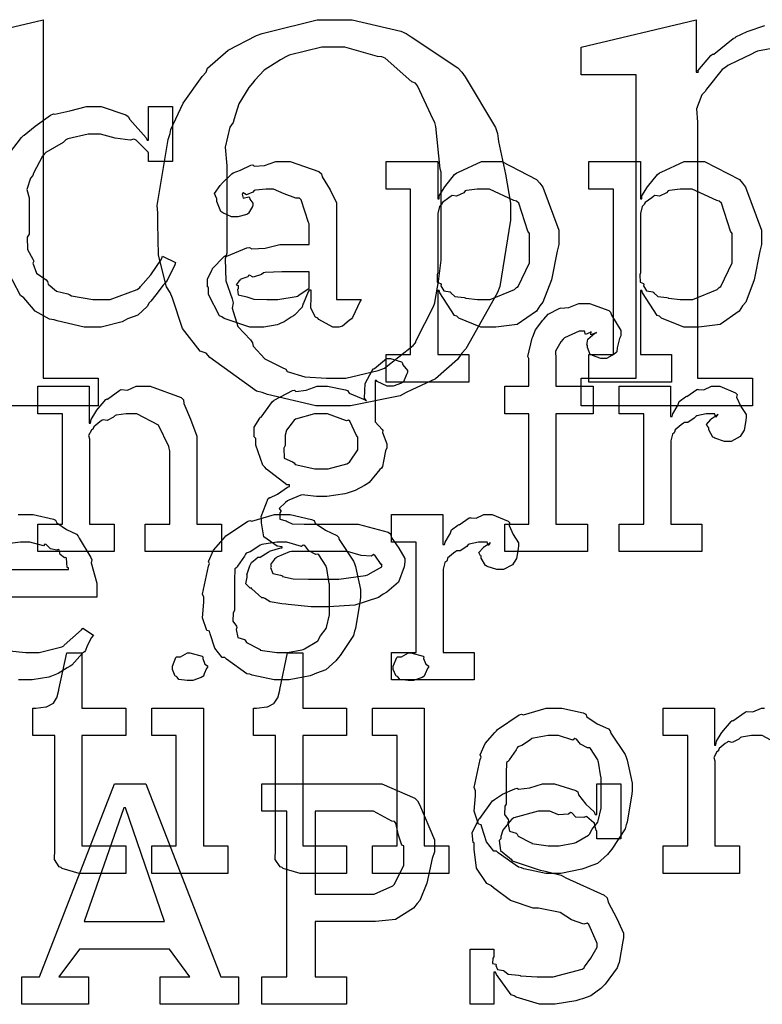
# Model space of a CAD drawing. Extents: x 0 to 8.5, y 0 to 11.
# Tile 364 of 379: x 6.736 to 7.11, y 6.695 to 7.191. Entities that reach past the tile are written whole.
import ezdxf

# ---------------------------------------------------------------- set-up
doc = ezdxf.new("R2010")
doc.units = 0
doc.layers.get('0').update_dxf_attribs({"linetype": 'CONTINUOUS'})

msp = doc.modelspace()

# ---------------------------------------------------------------- linework, layer by layer
at = {"color": 0}
for points in [[(6.68892, 7.00999), (6.71669, 7.00999), (6.71669, 7.16276), (6.68892, 7.16276), (6.68892, 7.17665), (6.7475, 7.19054), (6.7475, 7.00999), (6.77528, 7.00999), (6.77528, 6.9961), (6.68892, 6.9961), (6.68892, 7.00999)], [(6.89404, 6.9961), (6.88499, 6.9961), (6.86051, 7.00174), (6.85781, 7.00282), (6.85504, 7.00342), (6.83154, 7.02046), (6.82958, 7.02257), (6.82656, 7.02365), (6.81765, 7.03504), (6.81267, 7.05024), (6.81158, 7.05317), (6.80974, 7.05604), (6.80567, 7.07194), (6.80528, 7.088), (6.80528, 7.09332), (6.80501, 7.097), (6.81049, 7.13026), (6.81158, 7.13325), (6.81185, 7.13525), (6.81814, 7.14844), (6.82764, 7.16194), (6.82958, 7.16407), (6.8304, 7.16613), (6.84076, 7.17518), (6.85504, 7.18251), (6.85781, 7.1836), (6.86051, 7.18419), (6.88564, 7.19054), (6.89404, 7.19054), (6.90315, 7.19054), (6.92774, 7.18479), (6.9305, 7.1836), (6.93294, 7.18192), (6.95654, 7.16624), (6.9585, 7.16407), (6.96013, 7.16183), (6.97542, 7.13629), (6.97651, 7.13325), (6.97694, 7.12924), (6.98042, 7.11274), (6.98301, 7.09819), (6.98301, 7.09332), (6.98296, 7.08963), (6.9776, 7.05615), (6.97651, 7.05317), (6.97483, 7.05007), (6.96044, 7.02474), (6.9585, 7.02257), (6.95628, 7.01942), (6.94526, 7.00965), (6.93321, 7.00401), (6.9305, 7.00282), (6.92746, 7.00114), (6.9024, 6.9961), (6.89404, 6.9961)], [(6.89404, 7.00999), (6.90007, 7.00999), (6.91639, 7.01378), (6.91813, 7.01454), (6.91943, 7.01497), (6.93397, 7.02636), (6.93506, 7.02778), (6.93549, 7.02892), (6.94428, 7.04606), (6.94482, 7.04796), (6.94504, 7.04904), (6.94678, 7.05865), (6.94808, 7.06939), (6.94808, 7.07292), (6.94808, 7.11372), (6.94749, 7.11546), (6.94536, 7.13678), (6.94482, 7.13867), (6.94401, 7.14031), (6.93614, 7.15722), (6.93506, 7.15864), (6.93332, 7.15929), (6.91986, 7.17111), (6.91813, 7.17188), (6.91601, 7.17193), (6.89953, 7.17665), (6.89404, 7.17665), (6.88797, 7.17665), (6.87142, 7.17269), (6.86974, 7.17188), (6.86703, 7.17036), (6.85894, 7.16515), (6.85411, 7.1601), (6.85303, 7.15864), (6.85118, 7.15642), (6.84619, 7.14822), (6.84381, 7.14063), (6.84326, 7.13867), (6.84158, 7.13644), (6.83914, 7.12625), (6.84, 7.11686), (6.84, 7.11372), (6.84, 7.07292), (6.83914, 7.0701), (6.83951, 7.05903), (6.84272, 7.04992), (6.84326, 7.04796), (6.84267, 7.04519), (6.84565, 7.03592), (6.85194, 7.02924), (6.85303, 7.02778), (6.85335, 7.02604), (6.85926, 7.01975), (6.868, 7.01535), (6.86974, 7.01454), (6.87044, 7.0134), (6.87939, 7.01058), (6.89035, 7.00999), (6.89404, 7.00999)], [(6.85644, 7.03569), (6.85172, 7.03569), (6.83871, 7.04004), (6.83757, 7.0409), (6.83632, 7.04139), (6.83083, 7.05214), (6.83083, 7.05567), (6.83029, 7.05593), (6.83024, 7.05985), (6.83247, 7.06435), (6.83279, 7.065), (6.83268, 7.06511), (6.83876, 7.07129), (6.83951, 7.07172), (6.84, 7.0715), (6.85021, 7.07563), (6.85146, 7.07585), (6.8526, 7.07508), (6.85943, 7.07547), (6.86675, 7.07736), (6.86925, 7.07736), (6.88162, 7.07736), (6.88162, 7.08778), (6.88129, 7.08832), (6.87744, 7.09988), (6.87663, 7.10058), (6.87478, 7.10058), (6.86897, 7.10286), (6.86361, 7.10514), (6.86187, 7.10514), (6.85986, 7.10514), (6.85444, 7.1046), (6.85385, 7.10449), (6.85319, 7.10374), (6.85004, 7.10232), (6.84831, 7.10335), (6.84799, 7.10319), (6.84799, 7.10297), (6.84771, 7.10265), (6.84825, 7.10069), (6.85113, 7.10124), (6.85146, 7.10101), (6.85161, 7.1001), (6.85319, 7.09804), (6.85319, 7.09733), (6.85292, 7.09636), (6.85101, 7.0931), (6.85058, 7.09278), (6.85015, 7.09239), (6.8456, 7.09125), (6.84407, 7.09125), (6.84244, 7.09125), (6.838, 7.09326), (6.83757, 7.09364), (6.83703, 7.09386), (6.83496, 7.0989), (6.83496, 7.10058), (6.83479, 7.10058), (6.83393, 7.10303), (6.83675, 7.10699), (6.83713, 7.10753), (6.8374, 7.10792), (6.84256, 7.11296), (6.84321, 7.11339), (6.84321, 7.11333), (6.8469, 7.11469), (6.85221, 7.11729), (6.85319, 7.11751), (6.85389, 7.11675), (6.8591, 7.11714), (6.86475, 7.11903), (6.86664, 7.11903), (6.8719, 7.11903), (6.88639, 7.11399), (6.88769, 7.11296), (6.88813, 7.11133), (6.89214, 7.10482), (6.89529, 7.09825), (6.89529, 7.09603), (6.89529, 7.04958), (6.90767, 7.04958), (6.90722, 7.04867), (6.90338, 7.04053), (6.90289, 7.03982), (6.90169, 7.03901), (6.89828, 7.03624), (6.89649, 7.03569), (6.89594, 7.03569), (6.89344, 7.03569), (6.8865, 7.0395), (6.88596, 7.04025), (6.88476, 7.04064), (6.88232, 7.04525), (6.88249, 7.05094), (6.88249, 7.05285), (6.88249, 7.05436), (6.88162, 7.05436), (6.88108, 7.05339), (6.87869, 7.04779), (6.87836, 7.04719), (6.87804, 7.04574), (6.87408, 7.04178), (6.87358, 7.04135), (6.87244, 7.04064), (6.86903, 7.03842), (6.86692, 7.03749), (6.86621, 7.03722), (6.86535, 7.03683), (6.85867, 7.03569), (6.85644, 7.03569)], [(6.92031, 7.02181), (6.93267, 7.02181), (6.93267, 7.10514), (6.92031, 7.10514), (6.92031, 7.11903), (6.94635, 7.11903), (6.94635, 7.10037), (6.947, 7.10037), (6.947, 7.10189), (6.94987, 7.10628), (6.95486, 7.11253), (6.95589, 7.11339), (6.95682, 7.11367), (6.96832, 7.11903), (6.97217, 7.11903), (6.97857, 7.11903), (6.99615, 7.11003), (6.99778, 7.10818), (6.99929, 7.10618), (7.00732, 7.08458), (7.00732, 7.07736), (7.00646, 7.074), (7.00358, 7.05951), (6.99935, 7.04818), (6.99778, 7.04633), (6.9961, 7.04368), (6.98643, 7.03706), (6.97569, 7.03569), (6.97217, 7.03569), (6.9681, 7.03569), (6.95692, 7.04025), (6.95589, 7.04113), (6.95481, 7.04161), (6.94743, 7.0529), (6.947, 7.05414), (6.94635, 7.05414), (6.94635, 7.02181), (6.96197, 7.02181), (6.96197, 7.00792), (6.92031, 7.00792), (6.92031, 7.02181)], [(7.02246, 7.02181), (7.03483, 7.02181), (7.03483, 7.10514), (7.02246, 7.10514), (7.02246, 7.11903), (7.0485, 7.11903), (7.0485, 7.10037), (7.04915, 7.10037), (7.04915, 7.10189), (7.05203, 7.10628), (7.05701, 7.11253), (7.05806, 7.11339), (7.05897, 7.11367), (7.07047, 7.11903), (7.07433, 7.11903), (7.08074, 7.11903), (7.09831, 7.11003), (7.09993, 7.10818), (7.10146, 7.10618), (7.10949, 7.08458), (7.10949, 7.07736), (7.10861, 7.074), (7.10574, 7.05951), (7.10151, 7.04818), (7.09993, 7.04633), (7.09825, 7.04368), (7.0886, 7.03706), (7.07785, 7.03569), (7.07433, 7.03569), (7.07026, 7.03569), (7.05908, 7.04025), (7.05806, 7.04113), (7.05697, 7.04161), (7.04958, 7.0529), (7.04915, 7.05414), (7.0485, 7.05414), (7.0485, 7.02181), (7.06413, 7.02181), (7.06413, 7.00792), (7.02246, 7.00792), (7.02246, 7.02181)], [(6.96826, 7.04958), (6.97271, 7.04958), (6.98497, 7.05469), (6.98606, 7.05567), (6.98687, 7.05621), (6.99257, 7.06803), (6.99257, 7.07194), (6.99257, 7.08279), (6.99175, 7.08404), (6.98714, 7.0981), (6.98606, 7.09907), (6.98475, 7.09944), (6.97239, 7.10514), (6.96826, 7.10514), (6.96625, 7.10514), (6.96089, 7.10444), (6.96024, 7.10428), (6.95942, 7.10335), (6.95583, 7.10157), (6.95356, 7.10194), (6.95307, 7.10167), (6.95199, 7.10086), (6.94879, 7.09842), (6.94824, 7.0976), (6.94808, 7.09733), (6.94721, 7.09646), (6.94635, 7.09289), (6.94635, 7.09169), (6.94635, 7.06304), (6.94601, 7.06196), (6.94613, 7.05826), (6.94781, 7.05761), (6.94808, 7.05718), (6.94792, 7.05653), (6.94943, 7.05404), (6.95253, 7.05339), (6.95307, 7.05306), (6.95301, 7.053), (6.95503, 7.05111), (6.95958, 7.05062), (6.96024, 7.05046), (6.96044, 7.05024), (6.96631, 7.04958), (6.96826, 7.04958)], [(7.07042, 7.04958), (7.07487, 7.04958), (7.08713, 7.05469), (7.08822, 7.05567), (7.08903, 7.05621), (7.09472, 7.06803), (7.09472, 7.07194), (7.09472, 7.08279), (7.09392, 7.08404), (7.08931, 7.0981), (7.08822, 7.09907), (7.08692, 7.09944), (7.07454, 7.10514), (7.07042, 7.10514), (7.06842, 7.10514), (7.06304, 7.10444), (7.06239, 7.10428), (7.06158, 7.10335), (7.058, 7.10157), (7.05572, 7.10194), (7.05524, 7.10167), (7.05414, 7.10086), (7.05094, 7.09842), (7.0504, 7.0976), (7.05024, 7.09733), (7.04937, 7.09646), (7.0485, 7.09289), (7.0485, 7.09169), (7.0485, 7.06304), (7.04818, 7.06196), (7.04829, 7.05826), (7.04997, 7.05761), (7.05024, 7.05718), (7.05007, 7.05653), (7.0516, 7.05404), (7.05469, 7.05339), (7.05524, 7.05306), (7.05518, 7.053), (7.05718, 7.05111), (7.06174, 7.05062), (7.06239, 7.05046), (7.06261, 7.05024), (7.06847, 7.04958), (7.07042, 7.04958)], [(6.86231, 7.04958), (6.86572, 7.04958), (6.875, 7.05106), (6.87597, 7.05132), (6.87592, 7.05149), (6.88162, 7.05528), (6.88162, 7.05653), (6.88162, 7.06347), (6.87076, 7.06347), (6.86774, 7.06347), (6.85943, 7.06315), (6.85861, 7.06304), (6.85753, 7.06218), (6.85325, 7.06082), (6.85146, 7.0619), (6.85101, 7.06174), (6.85064, 7.06093), (6.84711, 7.05979), (6.8469, 7.05957), (6.84631, 7.05897), (6.84472, 7.05692), (6.84581, 7.05664), (6.84581, 7.05653), (6.84581, 7.05501), (6.84543, 7.05458), (6.84571, 7.05197), (6.84939, 7.05117), (6.85015, 7.05089), (6.85015, 7.05089), (6.85363, 7.04975), (6.86014, 7.04958), (6.86231, 7.04958)], [(6.98008, 6.93647), (6.99224, 6.93647), (6.99224, 6.99203), (6.98008, 6.99203), (6.98008, 7.00592), (6.99224, 7.00592), (6.99224, 7.01981), (6.99175, 7.02083), (6.99387, 7.03006), (6.99419, 7.03087), (6.99419, 7.03087), (6.99567, 7.03435), (6.99924, 7.03917), (6.99983, 7.03976), (6.99983, 7.03976), (7.00206, 7.04226), (7.00749, 7.04508), (7.00831, 7.04542), (7.00836, 7.04525), (7.01247, 7.04557), (7.01747, 7.04758), (7.01915, 7.04758), (7.02274, 7.04758), (7.03261, 7.044), (7.03347, 7.04324), (7.03386, 7.04178), (7.03868, 7.03396), (7.03868, 7.03131), (7.03797, 7.02989), (7.03674, 7.02518), (7.03657, 7.02328), (7.03629, 7.02285), (7.03521, 7.02208), (7.03131, 7.01981), (7.03, 7.01981), (7.02849, 7.01981), (7.02431, 7.02143), (7.02393, 7.02175), (7.02322, 7.02186), (7.02175, 7.02539), (7.02175, 7.02653), (7.02154, 7.02664), (7.02192, 7.02968), (7.02556, 7.03261), (7.02632, 7.03282), (7.02632, 7.03304), (7.02572, 7.03261), (7.02354, 7.03174), (7.02371, 7.03347), (7.02371, 7.03347), (7.02317, 7.03293), (7.02083, 7.03196), (7.02035, 7.03369), (7.02024, 7.03369), (7.01758, 7.03369), (7.01019, 7.03028), (7.0096, 7.02957), (7.00836, 7.02832), (7.00564, 7.0236), (7.00592, 7.01964), (7.00592, 7.01828), (7.00592, 7.00592), (7.02458, 7.00592), (7.02458, 6.99203), (7.00592, 6.99203), (7.00592, 6.93647), (7.02175, 6.93647), (7.02175, 6.92258), (6.98008, 6.92258), (6.98008, 6.93647)], [(6.88678, 6.89481), (6.88254, 6.89481), (6.87099, 6.89589), (6.86985, 6.89611), (6.86783, 6.89621), (6.86193, 6.89735), (6.85926, 6.89903), (6.85856, 6.89936), (6.85769, 6.89931), (6.8526, 6.90386), (6.85226, 6.90435), (6.85178, 6.90424), (6.84967, 6.90636), (6.85032, 6.90978), (6.85032, 6.91086), (6.85015, 6.91092), (6.85157, 6.91547), (6.85183, 6.91585), (6.85183, 6.91585), (6.85243, 6.91704), (6.85531, 6.91949), (6.85574, 6.91976), (6.85574, 6.91976), (6.85682, 6.91986), (6.86083, 6.92236), (6.86139, 6.92258), (6.86154, 6.92279), (6.86735, 6.92443), (6.86789, 6.92453), (6.86789, 6.92497), (6.86546, 6.92535), (6.85867, 6.93012), (6.85747, 6.93701), (6.85747, 6.93929), (6.85742, 6.94021), (6.86089, 6.94928), (6.8616, 6.94993), (6.86171, 6.94976), (6.86567, 6.95156), (6.87061, 6.95514), (6.87158, 6.95535), (6.87158, 6.95622), (6.87022, 6.95628), (6.85997, 6.96414), (6.85921, 6.96511), (6.85824, 6.9661), (6.85465, 6.97629), (6.85465, 6.97965), (6.85385, 6.98042), (6.85379, 6.98525), (6.85661, 6.98975), (6.85704, 6.9905), (6.85742, 6.99035), (6.86301, 6.99821), (6.86376, 6.99875), (6.86393, 6.99881), (6.87321, 7.00369), (6.87418, 7.00396), (6.87489, 7.00331), (6.8801, 7.00396), (6.88558, 7.00592), (6.88743, 7.00592), (6.89079, 7.00592), (6.8999, 7.00413), (6.90088, 7.00375), (6.90164, 7.00244), (6.90978, 6.99908), (6.91043, 6.99854), (6.90944, 6.99983), (6.90978, 7.00726), (6.91331, 7.01378), (6.9139, 7.0146), (6.91439, 7.01476), (6.92051, 7.01981), (6.92258, 7.01981), (6.92258, 7.01981), (6.928, 7.01818), (6.92844, 7.01785), (6.92871, 7.0166), (6.93104, 7.01383), (6.93104, 7.01286), (6.93067, 7.01178), (6.92904, 7.00819), (6.92865, 7.00786), (6.92811, 7.00738), (6.92393, 7.00592), (6.92258, 7.00592), (6.92079, 7.00592), (6.91581, 7.00831), (6.91542, 7.00874), (6.91476, 7.00874), (6.91476, 6.98921), (6.91488, 6.98796), (6.91835, 6.98415), (6.91868, 6.98356), (6.91846, 6.98258), (6.92063, 6.97683), (6.92063, 6.97488), (6.92003, 6.97331), (6.91894, 6.96821), (6.91846, 6.96544), (6.91803, 6.96468), (6.91715, 6.96392), (6.91183, 6.95742), (6.91108, 6.95687), (6.9095, 6.95594), (6.90474, 6.95335), (6.90164, 6.95242), (6.90067, 6.9521), (6.89947, 6.95167), (6.8904, 6.95036), (6.88743, 6.95036), (6.88525, 6.95036), (6.87939, 6.95111), (6.87875, 6.95122), (6.87733, 6.95101), (6.87131, 6.94857), (6.87071, 6.94819), (6.86957, 6.94732), (6.86638, 6.94428), (6.86724, 6.94314), (6.86724, 6.94276), (6.86669, 6.94211), (6.86675, 6.93896), (6.86996, 6.93804), (6.8705, 6.93778), (6.8705, 6.93778), (6.87304, 6.93664), (6.87907, 6.93647), (6.88113, 6.93647), (6.90088, 6.93647), (6.90631, 6.93647), (6.92139, 6.93235), (6.92258, 6.93147), (6.9229, 6.9299), (6.92665, 6.92437), (6.92974, 6.91917), (6.92974, 6.91737), (6.92947, 6.91499), (6.9266, 6.90717), (6.92068, 6.90213), (6.91889, 6.9011), (6.91656, 6.89953), (6.90462, 6.89561), (6.89122, 6.89481), (6.88678, 6.89481)], [(6.7449, 6.93647), (6.75726, 6.93647), (6.75726, 6.99203), (6.7449, 6.99203), (6.7449, 7.00592), (6.77072, 7.00592), (6.77072, 6.98725), (6.77138, 6.98725), (6.77138, 6.98725), (6.77165, 6.98921), (6.77403, 6.993), (6.77442, 6.99354), (6.77431, 6.9936), (6.77908, 6.99918), (6.77962, 6.99962), (6.78, 6.99946), (6.78608, 7.0039), (6.78678, 7.00418), (6.78678, 7.00418), (6.79004, 7.00396), (6.79443, 7.00592), (6.7959, 7.00592), (6.80149, 7.00592), (6.81711, 7.00017), (6.81825, 6.99897), (6.81836, 6.99724), (6.82178, 6.98936), (6.82497, 6.98079), (6.82497, 6.97792), (6.82497, 6.93647), (6.83735, 6.93647), (6.83735, 6.92258), (6.79893, 6.92258), (6.79893, 6.93647), (6.81131, 6.93647), (6.81131, 6.97314), (6.81087, 6.97558), (6.80561, 6.98622), (6.79471, 6.99203), (6.79113, 6.99203), (6.78928, 6.99203), (6.78435, 6.99132), (6.78375, 6.99115), (6.78299, 6.99029), (6.77968, 6.98861), (6.77767, 6.98904), (6.77724, 6.98876), (6.77615, 6.98801), (6.77306, 6.98551), (6.77279, 6.98469), (6.77268, 6.98443), (6.77192, 6.98378), (6.77035, 6.98107), (6.77094, 6.97939), (6.77094, 6.97879), (6.77094, 6.93647), (6.78331, 6.93647), (6.78331, 6.92258), (6.7449, 6.92258), (6.7449, 6.93647)], [(7.03776, 6.93647), (7.05013, 6.93647), (7.05013, 6.99203), (7.03776, 6.99203), (7.03776, 7.00592), (7.06358, 7.00592), (7.06358, 6.99072), (7.06446, 6.99072), (7.06446, 6.99072), (7.06478, 6.99192), (7.06694, 6.99571), (7.06728, 6.99615), (7.06728, 6.99615), (7.06799, 6.99815), (7.07118, 7.0006), (7.07161, 7.00092), (7.07189, 7.00065), (7.07693, 7.00418), (7.07747, 7.00439), (7.07747, 7.00429), (7.0804, 7.00401), (7.08421, 7.00592), (7.0855, 7.00592), (7.08843, 7.00592), (7.09646, 7.0025), (7.09722, 7.00179), (7.09694, 7.00043), (7.09907, 6.99576), (7.10178, 6.99169), (7.10178, 6.99029), (7.10157, 6.98867), (7.10075, 6.98372), (7.09961, 6.98193), (7.09918, 6.98139), (7.09874, 6.98058), (7.09418, 6.97814), (7.09267, 6.97814), (7.09088, 6.97814), (7.08594, 6.97976), (7.0855, 6.98008), (7.08501, 6.98025), (7.0829, 6.98389), (7.0829, 6.98508), (7.08263, 6.98508), (7.08176, 6.98671), (7.08399, 6.98921), (7.08421, 6.98942), (7.08415, 6.98942), (7.0841, 6.98942), (7.08713, 6.99154), (7.08746, 6.9916), (7.08746, 6.99181), (7.08735, 6.99143), (7.08637, 6.99029), (7.08589, 6.99203), (7.08572, 6.99203), (7.08513, 6.99203), (7.08376, 6.99203), (7.08333, 6.99203), (7.0816, 6.99203), (7.07693, 6.99094), (7.07639, 6.99072), (7.07563, 6.98981), (7.07238, 6.98763), (7.07047, 6.98757), (7.0701, 6.98725), (7.06901, 6.98649), (7.06592, 6.98394), (7.06569, 6.98281), (7.06554, 6.98247), (7.06461, 6.98178), (7.06381, 6.9784), (7.06381, 6.97726), (7.06381, 6.93647), (7.07943, 6.93647), (7.07943, 6.92258), (7.03776, 6.92258), (7.03776, 6.93647)], [(6.88764, 6.96425), (6.89106, 6.96425), (6.90056, 6.96679), (6.90132, 6.96729), (6.90186, 6.96761), (6.90608, 6.9739), (6.90608, 6.97597), (6.90608, 6.98031), (6.90543, 6.98107), (6.90207, 6.98828), (6.90132, 6.98876), (6.90033, 6.98844), (6.89079, 6.99203), (6.88764, 6.99203), (6.88422, 6.99203), (6.87472, 6.98931), (6.87397, 6.98876), (6.87304, 6.98753), (6.87011, 6.98383), (6.86942, 6.98122), (6.86942, 6.98031), (6.86942, 6.97597), (6.86871, 6.97472), (6.86897, 6.96962), (6.87321, 6.96783), (6.87397, 6.96729), (6.87446, 6.96653), (6.88433, 6.96425), (6.88764, 6.96425)], [(6.86794, 6.85796), (6.86388, 6.85796), (6.85286, 6.86035), (6.85167, 6.86079), (6.85015, 6.86106), (6.83996, 6.86838), (6.83908, 6.86925), (6.83778, 6.86925), (6.83404, 6.87397), (6.83171, 6.88124), (6.83128, 6.88249), (6.83003, 6.88286), (6.82781, 6.88926), (6.82844, 6.89708), (6.82844, 6.89963), (6.82781, 6.90121), (6.83078, 6.91531), (6.83128, 6.91656), (6.83083, 6.91764), (6.83328, 6.92339), (6.83822, 6.92893), (6.83908, 6.92979), (6.83957, 6.93056), (6.85042, 6.93782), (6.85167, 6.93826), (6.85265, 6.93788), (6.8641, 6.94129), (6.86794, 6.94129), (6.87196, 6.94129), (6.88276, 6.93881), (6.884, 6.93826), (6.8846, 6.9369), (6.88981, 6.93338), (6.89551, 6.93078), (6.89638, 6.92979), (6.89671, 6.92871), (6.90392, 6.91786), (6.9044, 6.91656), (6.90489, 6.91504), (6.90744, 6.90349), (6.90744, 6.89963), (6.90717, 6.89806), (6.90489, 6.88379), (6.9044, 6.88249), (6.90392, 6.88037), (6.89725, 6.87022), (6.89638, 6.86925), (6.89507, 6.86751), (6.88997, 6.86301), (6.88519, 6.86133), (6.884, 6.86079), (6.88211, 6.86008), (6.87147, 6.85796), (6.86794, 6.85796)], [(6.92307, 6.87185), (6.93544, 6.87185), (6.93544, 6.9274), (6.92307, 6.9274), (6.92307, 6.94129), (6.94889, 6.94129), (6.94889, 6.92611), (6.94976, 6.92611), (6.94976, 6.92611), (6.95008, 6.92731), (6.95226, 6.9311), (6.95258, 6.93153), (6.95258, 6.93153), (6.95329, 6.93354), (6.95649, 6.93599), (6.95692, 6.93631), (6.95719, 6.93604), (6.96224, 6.93956), (6.96278, 6.93978), (6.96278, 6.93967), (6.96571, 6.9394), (6.96951, 6.94129), (6.97081, 6.94129), (6.97374, 6.94129), (6.98178, 6.93788), (6.98253, 6.93718), (6.98226, 6.93582), (6.98438, 6.93115), (6.98708, 6.92708), (6.98708, 6.92567), (6.98687, 6.92404), (6.98606, 6.91911), (6.98492, 6.91732), (6.98449, 6.91678), (6.98406, 6.91596), (6.97949, 6.91351), (6.97797, 6.91351), (6.97618, 6.91351), (6.97125, 6.91515), (6.97081, 6.91547), (6.97032, 6.91564), (6.96821, 6.91928), (6.96821, 6.92046), (6.96793, 6.92046), (6.96707, 6.9221), (6.96929, 6.92458), (6.96951, 6.92481), (6.96946, 6.92481), (6.9694, 6.92481), (6.97244, 6.92692), (6.97276, 6.92697), (6.97276, 6.92719), (6.97265, 6.92681), (6.97168, 6.92567), (6.97119, 6.9274), (6.97103, 6.9274), (6.97043, 6.9274), (6.96907, 6.9274), (6.96864, 6.9274), (6.9669, 6.9274), (6.96224, 6.92632), (6.96169, 6.92611), (6.96094, 6.92518), (6.95768, 6.92301), (6.95578, 6.92296), (6.9554, 6.92264), (6.95432, 6.92188), (6.95122, 6.91932), (6.95101, 6.91818), (6.95085, 6.91786), (6.94993, 6.91715), (6.94911, 6.91379), (6.94911, 6.91265), (6.94911, 6.87185), (6.96474, 6.87185), (6.96474, 6.85796), (6.92307, 6.85796), (6.92307, 6.87185)], [(6.86794, 6.87185), (6.87061, 6.87185), (6.87782, 6.87315), (6.87858, 6.87337), (6.87913, 6.87354), (6.88547, 6.87728), (6.88596, 6.87771), (6.88596, 6.87771), (6.88732, 6.88021), (6.89008, 6.88385), (6.89031, 6.88444), (6.89031, 6.88444), (6.89182, 6.89079), (6.89182, 6.8929), (6.89182, 6.90636), (6.89165, 6.90657), (6.89051, 6.91401), (6.89031, 6.91461), (6.89008, 6.91521), (6.88644, 6.9209), (6.88596, 6.92133), (6.88488, 6.92122), (6.88146, 6.92301), (6.87935, 6.92567), (6.87858, 6.92589), (6.87761, 6.92513), (6.87033, 6.9274), (6.86794, 6.9274), (6.86518, 6.9274), (6.85764, 6.92617), (6.85688, 6.92589), (6.85574, 6.92492), (6.85178, 6.92247), (6.84988, 6.92176), (6.8495, 6.92133), (6.84896, 6.92025), (6.84538, 6.91525), (6.84517, 6.91461), (6.84407, 6.9139), (6.84386, 6.90826), (6.84386, 6.90636), (6.84386, 6.8929), (6.84326, 6.89182), (6.84304, 6.88764), (6.84494, 6.8851), (6.84517, 6.88444), (6.84472, 6.8834), (6.84565, 6.87935), (6.84901, 6.87825), (6.8495, 6.87771), (6.84993, 6.87679), (6.85612, 6.87364), (6.85688, 6.87337), (6.85693, 6.87299), (6.86518, 6.87185), (6.86794, 6.87185)], [(6.86247, 6.91521), (6.86214, 6.91456), (6.86317, 6.91162), (6.86714, 6.91069), (6.86811, 6.91043), (6.86817, 6.91), (6.87354, 6.9089), (6.88118, 6.90869), (6.88374, 6.90869), (6.89154, 6.90869), (6.89643, 6.90869), (6.90989, 6.91054), (6.91108, 6.91086), (6.91124, 6.91103), (6.91824, 6.91499), (6.91824, 6.91629), (6.91775, 6.91618), (6.91461, 6.92079), (6.9139, 6.92106), (6.91303, 6.92031), (6.90771, 6.92068), (6.90093, 6.92258), (6.89871, 6.92258), (6.87267, 6.92258), (6.87158, 6.92242), (6.86524, 6.91986), (6.86486, 6.91954), (6.86415, 6.91872), (6.86203, 6.91618), (6.86247, 6.91547), (6.86247, 6.91521)], [(6.76872, 6.76047), (6.76568, 6.76047), (6.75711, 6.76303), (6.75657, 6.76351), (6.75553, 6.76378), (6.75315, 6.76747), (6.75331, 6.77268), (6.75331, 6.77436), (6.75331, 6.82992), (6.74224, 6.82992), (6.74224, 6.84381), (6.74376, 6.84381), (6.74376, 6.84381), (6.74886, 6.84435), (6.74918, 6.84446), (6.74951, 6.84451), (6.75244, 6.84603), (6.75265, 6.84619), (6.75265, 6.84619), (6.75429, 6.84874), (6.75439, 6.84901), (6.75439, 6.84901), (6.75537, 6.85275), (6.75549, 6.85314), (6.75939, 6.87158), (6.76699, 6.87158), (6.76699, 6.84381), (6.78911, 6.84381), (6.78911, 6.82992), (6.76699, 6.82992), (6.76699, 6.77436), (6.78911, 6.77436), (6.78911, 6.76047), (6.78814, 6.76047), (6.78592, 6.76047), (6.78521, 6.76047), (6.78396, 6.76047), (6.78114, 6.76047), (6.78022, 6.76047), (6.77881, 6.76047), (6.77561, 6.76047), (6.77458, 6.76047), (6.77311, 6.76047), (6.76981, 6.76047), (6.76872, 6.76047)], [(6.8215, 6.85769), (6.8201, 6.85769), (6.81592, 6.85818), (6.81511, 6.85938), (6.81478, 6.85965), (6.81401, 6.85981), (6.81261, 6.86328), (6.81261, 6.86442), (6.81261, 6.86486), (6.81261, 6.86486), (6.8144, 6.86931), (6.81478, 6.86963), (6.81478, 6.86963), (6.81674, 6.86963), (6.82032, 6.87158), (6.8215, 6.87158), (6.8215, 6.87158), (6.82764, 6.86996), (6.82801, 6.86963), (6.8279, 6.86876), (6.829, 6.86594), (6.8304, 6.86513), (6.8304, 6.86486), (6.8304, 6.86442), (6.82986, 6.86367), (6.82867, 6.861), (6.82824, 6.85986), (6.82801, 6.85965), (6.8271, 6.85915), (6.82286, 6.85769), (6.8215, 6.85769)], [(6.88004, 6.76047), (6.87701, 6.76047), (6.86843, 6.76303), (6.86789, 6.76351), (6.86686, 6.76378), (6.86447, 6.76747), (6.86464, 6.77268), (6.86464, 6.77436), (6.86464, 6.82992), (6.85357, 6.82992), (6.85357, 6.84381), (6.85508, 6.84381), (6.85508, 6.84381), (6.86019, 6.84435), (6.86051, 6.84446), (6.86083, 6.84451), (6.86376, 6.84603), (6.86399, 6.84619), (6.86399, 6.84619), (6.86561, 6.84874), (6.86572, 6.84901), (6.86572, 6.84901), (6.86669, 6.85275), (6.86681, 6.85314), (6.87071, 6.87158), (6.87831, 6.87158), (6.87831, 6.84381), (6.90044, 6.84381), (6.90044, 6.82992), (6.87831, 6.82992), (6.87831, 6.77436), (6.90044, 6.77436), (6.90044, 6.76047), (6.89947, 6.76047), (6.89725, 6.76047), (6.89654, 6.76047), (6.89529, 6.76047), (6.89247, 6.76047), (6.89154, 6.76047), (6.89014, 6.76047), (6.88693, 6.76047), (6.8859, 6.76047), (6.88444, 6.76047), (6.88113, 6.76047), (6.88004, 6.76047)], [(6.93283, 6.85769), (6.93143, 6.85769), (6.92725, 6.85818), (6.92643, 6.85938), (6.92611, 6.85965), (6.92535, 6.85981), (6.92393, 6.86328), (6.92393, 6.86442), (6.92393, 6.86486), (6.92393, 6.86486), (6.92572, 6.86931), (6.92611, 6.86963), (6.92611, 6.86963), (6.92806, 6.86963), (6.93164, 6.87158), (6.93283, 6.87158), (6.93283, 6.87158), (6.93896, 6.86996), (6.93935, 6.86963), (6.93924, 6.86876), (6.94032, 6.86594), (6.94174, 6.86513), (6.94174, 6.86486), (6.94174, 6.86442), (6.94119, 6.86367), (6.94, 6.861), (6.93956, 6.85986), (6.93935, 6.85965), (6.93842, 6.85915), (6.93419, 6.85769), (6.93283, 6.85769)], [(6.80219, 6.77436), (6.81456, 6.77436), (6.81456, 6.82992), (6.80219, 6.82992), (6.80219, 6.84381), (6.82824, 6.84381), (6.82824, 6.77436), (6.8406, 6.77436), (6.8406, 6.76047), (6.80219, 6.76047), (6.80219, 6.77436)], [(6.91351, 6.77436), (6.92589, 6.77436), (6.92589, 6.82992), (6.91351, 6.82992), (6.91351, 6.84381), (6.93956, 6.84381), (6.93956, 6.77436), (6.95193, 6.77436), (6.95193, 6.76047), (6.91351, 6.76047), (6.91351, 6.77436)], [(7.00483, 6.76047), (7.00076, 6.76047), (6.98975, 6.76286), (6.98856, 6.76329), (6.98703, 6.76357), (6.97683, 6.77089), (6.97597, 6.77175), (6.97467, 6.77175), (6.97092, 6.77647), (6.96858, 6.78375), (6.96815, 6.785), (6.9669, 6.78538), (6.96468, 6.79178), (6.96533, 6.79958), (6.96533, 6.80214), (6.96468, 6.80371), (6.96767, 6.81782), (6.96815, 6.81907), (6.96772, 6.82015), (6.97017, 6.8259), (6.9751, 6.83143), (6.97597, 6.83231), (6.97646, 6.83306), (6.98731, 6.84033), (6.98856, 6.84076), (6.98953, 6.84039), (7.00097, 6.84381), (7.00483, 6.84381), (7.00885, 6.84381), (7.01964, 6.84131), (7.02089, 6.84076), (7.02149, 6.83942), (7.02669, 6.83589), (7.03239, 6.83328), (7.03326, 6.83231), (7.03358, 6.83122), (7.04081, 6.82036), (7.04129, 6.81907), (7.04178, 6.81754), (7.04432, 6.80599), (7.04432, 6.80214), (7.04406, 6.80057), (7.04178, 6.78629), (7.04129, 6.785), (7.04081, 6.78288), (7.03413, 6.77274), (7.03326, 6.77175), (7.03196, 6.77001), (7.02686, 6.76551), (7.02208, 6.76383), (7.02089, 6.76329), (7.01899, 6.76258), (7.00836, 6.76047), (7.00483, 6.76047)], [(7.00483, 6.77436), (7.00749, 6.77436), (7.01471, 6.77567), (7.01546, 6.77588), (7.016, 6.77604), (7.02235, 6.77979), (7.02285, 6.78022), (7.02285, 6.78022), (7.02419, 6.78271), (7.02696, 6.78635), (7.02718, 6.78694), (7.02718, 6.78694), (7.02869, 6.79329), (7.02869, 6.79542), (7.02869, 6.80886), (7.02854, 6.80908), (7.0274, 6.81651), (7.02718, 6.81711), (7.02696, 6.81771), (7.02333, 6.8234), (7.02285, 6.82383), (7.02175, 6.82374), (7.01833, 6.82553), (7.01622, 6.82818), (7.01546, 6.8284), (7.01449, 6.82764), (7.00722, 6.82992), (7.00483, 6.82992), (7.00206, 6.82992), (6.99451, 6.82867), (6.99376, 6.8284), (6.99262, 6.82742), (6.98867, 6.82497), (6.98676, 6.82428), (6.98639, 6.82383), (6.98583, 6.82275), (6.98226, 6.81776), (6.98204, 6.81711), (6.98096, 6.8164), (6.98074, 6.81076), (6.98074, 6.80886), (6.98074, 6.79542), (6.98014, 6.79432), (6.97993, 6.79015), (6.98182, 6.7876), (6.98204, 6.78694), (6.98161, 6.78592), (6.98253, 6.78185), (6.98589, 6.78076), (6.98639, 6.78022), (6.98682, 6.77929), (6.993, 6.77615), (6.99376, 6.77588), (6.99382, 6.7755), (7.00206, 6.77436), (7.00483, 6.77436)], [(6.73676, 6.70844), (6.74567, 6.70844), (6.78342, 6.80567), (6.79926, 6.80567), (6.83703, 6.70844), (6.84592, 6.70844), (6.84592, 6.69456), (6.80643, 6.69456), (6.80643, 6.70844), (6.8214, 6.70844), (6.81119, 6.72233), (6.76585, 6.72233), (6.75543, 6.70844), (6.7704, 6.70844), (6.7704, 6.69456), (6.73676, 6.69456), (6.73676, 6.70844)], [(6.85764, 6.70844), (6.87022, 6.70844), (6.87022, 6.79178), (6.85764, 6.79178), (6.85764, 6.80567), (6.91211, 6.80567), (6.91813, 6.80567), (6.93479, 6.79844), (6.93619, 6.79699), (6.93722, 6.79514), (6.94467, 6.77735), (6.94467, 6.77138), (6.94358, 6.76801), (6.94086, 6.75558), (6.93739, 6.7469), (6.93599, 6.74533), (6.93419, 6.74306), (6.92503, 6.73736), (6.91499, 6.73622), (6.91168, 6.73622), (6.88456, 6.73622), (6.88456, 6.70844), (6.90039, 6.70844), (6.90039, 6.69456), (6.85764, 6.69456), (6.85764, 6.70844)], [(7.00196, 6.69456), (6.99767, 6.69456), (6.98589, 6.69819), (6.98481, 6.69889), (6.98335, 6.69933), (6.97592, 6.70964), (6.97547, 6.71083), (6.97461, 6.71083), (6.97461, 6.69456), (6.96268, 6.69456), (6.96268, 6.72233), (6.97461, 6.72233), (6.97461, 6.71843), (6.97418, 6.71778), (6.9739, 6.71511), (6.97569, 6.71485), (6.97592, 6.71451), (6.97564, 6.71419), (6.9764, 6.71208), (6.97954, 6.71153), (6.98004, 6.71126), (6.98004, 6.71126), (6.98178, 6.70969), (6.98703, 6.70925), (6.98785, 6.7091), (6.98801, 6.70893), (6.99647, 6.70844), (6.99935, 6.70844), (7.00456, 6.70844), (7.0191, 6.71224), (7.02018, 6.713), (7.02024, 6.71338), (7.02354, 6.71778), (7.02669, 6.72331), (7.02669, 6.72515), (7.02632, 6.72601), (7.02251, 6.73475), (7.02171, 6.73535), (7.01992, 6.73492), (7.01372, 6.73703), (7.00803, 6.74089), (7.00629, 6.74121), (6.99718, 6.74294), (6.99436, 6.74306), (6.98307, 6.7469), (6.9745, 6.75319), (6.9731, 6.75444), (6.97114, 6.75543), (6.96593, 6.76318), (6.96463, 6.77279), (6.96463, 6.77593), (6.96425, 6.77599), (6.96376, 6.78087), (6.96679, 6.78722), (6.96724, 6.78808), (6.96761, 6.78819), (6.97401, 6.79699), (6.97483, 6.79764), (6.97493, 6.79779), (6.979, 6.80035), (6.98519, 6.80317), (6.98633, 6.8035), (6.98699, 6.8029), (6.99278, 6.80365), (6.99914, 6.80567), (7.00131, 6.80567), (7.00521, 6.80567), (7.0159, 6.80225), (7.01693, 6.80154), (7.01719, 6.80007), (7.021, 6.79546), (7.02518, 6.79144), (7.02561, 6.79025), (7.02647, 6.79025), (7.02647, 6.80567), (7.03863, 6.80567), (7.03863, 6.77789), (7.02647, 6.77789), (7.02647, 6.78201), (7.0261, 6.78207), (7.02539, 6.78586), (7.02518, 6.78614), (7.02501, 6.78603), (7.02154, 6.78896), (7.02106, 6.78917), (7.01997, 6.78868), (7.01594, 6.7889), (7.01394, 6.79107), (7.01324, 6.79113), (7.01221, 6.79031), (7.00722, 6.78999), (7.00276, 6.79178), (7.00131, 6.79178), (6.9969, 6.79178), (6.98469, 6.78851), (6.98372, 6.78787), (6.98253, 6.78651), (6.97906, 6.78228), (6.97808, 6.77903), (6.97808, 6.77789), (6.97732, 6.77707), (6.97792, 6.77208), (6.98242, 6.76833), (6.98329, 6.76768), (6.98389, 6.76676), (6.99789, 6.76221), (6.99978, 6.76183), (7.00846, 6.75965), (7.0109, 6.75825), (7.03028, 6.74946), (7.03168, 6.74815), (7.03222, 6.74593), (7.03662, 6.73785), (7.03993, 6.73047), (7.03993, 6.72797), (7.03961, 6.72635), (7.03776, 6.7156), (7.03733, 6.71451), (7.03678, 6.713), (7.03076, 6.70464), (7.02994, 6.70389), (7.02854, 6.70247), (7.02354, 6.69883), (7.01921, 6.69738), (7.01801, 6.69694), (7.016, 6.69635), (7.00543, 6.69456), (7.00196, 6.69456)], [(6.76824, 6.73622), (6.8086, 6.73622), (6.78907, 6.79351), (6.78819, 6.79351), (6.76824, 6.73622)], [(6.88456, 6.75011), (6.91081, 6.75011), (6.91422, 6.75011), (6.92372, 6.75429), (6.92449, 6.7551), (6.92469, 6.75558), (6.92925, 6.76454), (6.92925, 6.76747), (6.92925, 6.77442), (6.92828, 6.77474), (6.9266, 6.77974), (6.92524, 6.78575), (6.92449, 6.78657), (6.92318, 6.78674), (6.9139, 6.79178), (6.91081, 6.79178), (6.88456, 6.79178), (6.88456, 6.75011)]]:
    msp.add_lwpolyline(points, close=True, dxfattribs=at)
for points in [[(7.11843, 7.17665), (7.10753, 7.17469), (7.10622, 7.17426), (7.10411, 7.17296), (7.09733, 7.16976), (7.09256, 7.16754), (7.09147, 7.16667), (7.08968, 7.16553), (7.08171, 7.15554), (7.08106, 7.15429), (7.07943, 7.15267), (7.07667, 7.14556), (7.07715, 7.13894), (7.07715, 7.13672), (7.07715, 7.00999), (7.10493, 7.00999), (7.10493, 6.9961), (7.01856, 6.9961), (7.01856, 7.00999), (7.01856, 7.00999), (7.04633, 7.00999), (7.04633, 7.16276), (7.01856, 7.16276), (7.01856, 7.17665), (7.0765, 7.19054), (7.0765, 7.16407), (7.07781, 7.16407), (7.07747, 7.16471), (7.08399, 7.17242), (7.08475, 7.17318), (7.08539, 7.17313), (7.09526, 7.18104), (7.09646, 7.18164), (7.09651, 7.18192), (7.10232, 7.18457), (7.11117, 7.18756)], [(6.73058, 7.12326), (6.73654, 7.13112), (6.73757, 7.13226), (6.73796, 7.13238), (6.74354, 7.13687), (6.75125, 7.14253), (6.75276, 7.14312), (6.75347, 7.1429), (6.76096, 7.14464), (6.76942, 7.14681), (6.77229, 7.14681), (6.77681, 7.14681), (6.78911, 7.14268), (6.79031, 7.14182), (6.79113, 7.14031), (6.79949, 7.13108), (6.79986, 7.12989), (6.80051, 7.12989), (6.80051, 7.14681), (6.81267, 7.14681), (6.81267, 7.11903), (6.80051, 7.11903), (6.80051, 7.12337), (6.8004, 7.12375), (6.79432, 7.12989), (6.79313, 7.13032), (6.79129, 7.12983), (6.78381, 7.13086), (6.77647, 7.13292), (6.77403, 7.13292), (6.77024, 7.13292), (6.75993, 7.13058), (6.75885, 7.1301), (6.75765, 7.12875), (6.74886, 7.12369), (6.74821, 7.12294), (6.74718, 7.12185), (6.74268, 7.11317), (6.74235, 7.11208), (6.74115, 7.11074), (6.73931, 7.10499), (6.7404, 7.10075), (6.7404, 7.09928), (6.7404, 7.08257), (6.73953, 7.08094), (6.73964, 7.07471), (6.74235, 7.06993), (6.74278, 7.0689), (6.74224, 7.06782), (6.74408, 7.06278), (6.74897, 7.05946), (6.74972, 7.05871), (6.75, 7.05729), (6.75418, 7.05371), (6.75993, 7.0524), (6.76101, 7.05197), (6.76183, 7.05138), (6.77257, 7.04958), (6.77621, 7.04958), (6.78119, 7.04958), (6.79482, 7.05469), (6.79617, 7.05567), (6.7966, 7.05621), (6.80171, 7.06201), (6.80707, 7.06993), (6.80767, 7.0715), (6.81418, 7.06825), (6.81386, 7.06706), (6.80994, 7.05914), (6.8094, 7.05826), (6.80806, 7.05675), (6.80436, 7.05197), (6.80181, 7.04872), (6.80094, 7.04785), (6.79997, 7.04606), (6.79519, 7.04167), (6.78999, 7.03982), (6.78879, 7.03917), (6.78733, 7.03831), (6.77669, 7.03569), (6.77317, 7.03569), (6.77317, 7.03569), (6.76812, 7.03569), (6.7545, 7.03879), (6.75299, 7.03939), (6.75071, 7.03976), (6.74354, 7.04368), (6.73882, 7.04926), (6.73779, 7.05046), (6.73606, 7.05165), (6.7284, 7.06635)], [(6.73497, 6.94129), (6.73861, 6.94129), (6.7424, 6.94129), (6.75265, 6.93896), (6.75379, 6.93847), (6.75444, 6.93712), (6.75928, 6.93371), (6.76432, 6.93132), (6.76508, 6.93044), (6.76557, 6.92936), (6.7716, 6.91971), (6.77203, 6.91851), (6.77165, 6.91694), (6.77463, 6.90674), (6.77463, 6.90332), (6.77463, 6.89963), (6.71539, 6.89963)], [(6.71539, 6.91351), (6.76031, 6.91351), (6.76031, 6.91439), (6.75956, 6.91465), (6.75922, 6.91922), (6.759, 6.9196), (6.75831, 6.91954), (6.75613, 6.92106), (6.75553, 6.92344), (6.7551, 6.92372), (6.75439, 6.92333), (6.75125, 6.92399), (6.74903, 6.92622), (6.74837, 6.92632), (6.74767, 6.92546), (6.74083, 6.9274), (6.73861, 6.9274), (6.73611, 6.9274), (6.72933, 6.92654)], [(6.73058, 6.87267), (6.73872, 6.87185), (6.74143, 6.87185), (6.74556, 6.87185), (6.75689, 6.87457), (6.75792, 6.87511), (6.75814, 6.87543), (6.76687, 6.88314), (6.76747, 6.884), (6.77289, 6.88053), (6.77192, 6.87935), (6.76964, 6.87517), (6.76878, 6.87272), (6.76833, 6.87207), (6.76736, 6.87136), (6.76188, 6.86546), (6.76118, 6.8649), (6.75965, 6.86399), (6.7551, 6.86128), (6.7525, 6.86025), (6.75163, 6.85992), (6.75043, 6.85943), (6.74203, 6.85796), (6.73926, 6.85796), (6.73926, 6.85796), (6.73514, 6.85796)], [(7.12071, 6.82411), (7.10981, 6.82992), (7.10622, 6.82992), (7.10439, 6.82992), (7.09944, 6.82921), (7.09885, 6.82904), (7.0981, 6.82818), (7.09478, 6.8265), (7.09278, 6.82693), (7.09233, 6.82667), (7.09125, 6.8259), (7.08817, 6.8234), (7.08789, 6.8226), (7.08778, 6.82232), (7.08703, 6.82167), (7.08544, 6.81896), (7.08604, 6.81728), (7.08604, 6.81668), (7.08604, 6.77436), (7.09842, 6.77436), (7.09842, 6.76047), (7.06, 6.76047), (7.06, 6.77436), (7.06, 6.77436), (7.07238, 6.77436), (7.07238, 6.82992), (7.06, 6.82992), (7.06, 6.84381), (7.08583, 6.84381), (7.08583, 6.82514), (7.08649, 6.82514), (7.08649, 6.82514), (7.08675, 6.8271), (7.08914, 6.83089), (7.08951, 6.83143), (7.08942, 6.83149), (7.09418, 6.83708), (7.09472, 6.83751), (7.09511, 6.83735), (7.10118, 6.84179), (7.10189, 6.84207), (7.10189, 6.84207), (7.10514, 6.84185), (7.10954, 6.84381), (7.111, 6.84381)]]:
    msp.add_lwpolyline(points, dxfattribs=at)

doc.saveas('drawing.dxf')
